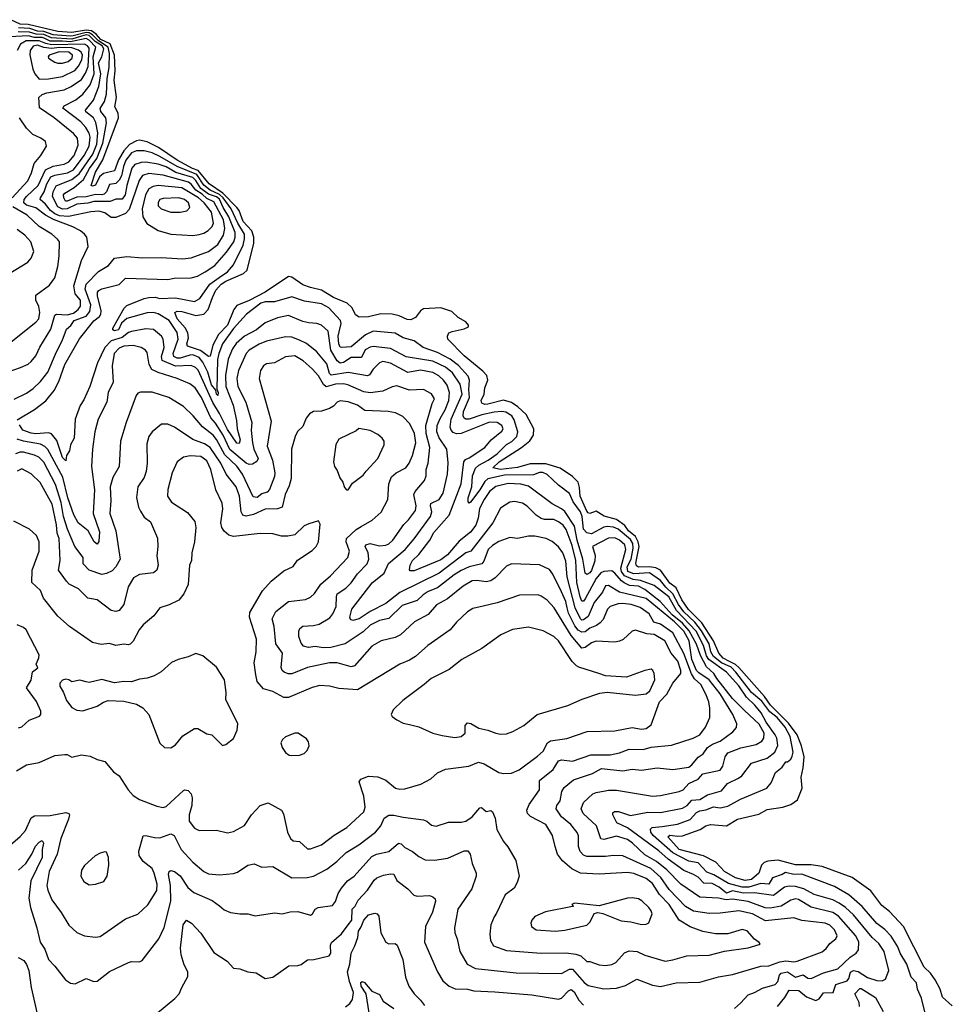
# Model space of a CAD drawing. Extents: x 1246230 to 1426786, y 660032 to 763141.
# Tile 565 of 566: x 1368742 to 1374685, y 742259 to 748531. Entities that reach past the tile are written whole.
import ezdxf

# ---------------------------------------------------------------- set-up
doc = ezdxf.new("R2010")
doc.units = 0

msp = doc.modelspace()

# ---------------------------------------------------------------- linework, layer by layer
at = {"layer": '0CON10XD'}
for points in [[(1374685, 742248.5), (1374622.7, 742305), (1374606.7, 742355), (1374576.7, 742415), (1374545, 742458.2), (1374505, 742495.6), (1374373.4, 742753.4), (1374285, 742850.5), (1374235, 742889.1), (1374165, 742980.7), (1374047.1, 743067.1), (1373855, 743136.4), (1373785, 743147.7), (1373685, 743146.7), (1373575, 743176.3), (1373509.8, 743170.2), (1373485, 743162.1), (1373468.9, 743145), (1373451.7, 743095), (1373405, 743054.2), (1373365, 743047.6), (1373302.7, 743065), (1373232.9, 743105), (1373177.5, 743165), (1373098.5, 743205), (1372943.9, 743245), (1372872, 743325), (1372885, 743335.5), (1372935, 743329.4), (1372965, 743332.2), (1373077.1, 743372.9), (1373115, 743395.8), (1373145, 743404.7), (1373245, 743396.7), (1373315, 743438.6), (1373451, 743469), (1373505, 743498.8), (1373604.7, 743515.2), (1373655, 743531.8), (1373699.1, 743560.9), (1373728.8, 743635), (1373721.5, 743705), (1373734.8, 743765), (1373740.7, 743835), (1373723.8, 743905), (1373696.5, 743975), (1373640.7, 744050.6), (1373527.2, 744165), (1373488.8, 744218.8), (1373324.3, 744405), (1373303.8, 744423.8), (1373265, 744442.4), (1373225, 744463.6), (1373196.4, 744495), (1373163.5, 744575), (1373089.7, 744689.7), (1373003.3, 744773.3), (1372960.5, 744835), (1372925, 744911.9), (1372885, 744941.4), (1372825, 745024.3), (1372795, 745040), (1372755, 745045.3), (1372685, 745043.4), (1372671.5, 745051.5), (1372668.8, 745068.8), (1372690.1, 745175), (1372683.1, 745205), (1372665, 745238.2), (1372622, 745275), (1372598.8, 745308.8), (1372545, 745347.3), (1372467.4, 745367.4), (1372415, 745400.3), (1372375, 745386.1), (1372365, 745388.9), (1372355, 745400), (1372314.3, 745495), (1372309.7, 745549.7), (1372300.5, 745585), (1372265, 745621.2), (1372185, 745673.5), (1372095, 745701.1), (1371995, 745701.1), (1371915, 745677.4), (1371805.5, 745665.5), (1371756, 745675), (1371797.1, 745715), (1371938.7, 745805), (1371992.9, 745847.1), (1372015.2, 745884.8), (1372017.9, 745925), (1371968.8, 746015), (1371915.9, 746065), (1371875, 746091.4), (1371825, 746107.3), (1371725, 746081.3), (1371705, 746079.6), (1371686.9, 746086.9), (1371682.5, 746105), (1371700.6, 746145), (1371706.1, 746185), (1371725.8, 746235), (1371719.2, 746265), (1371692.6, 746292.6), (1371575, 746388.8), (1371470, 746495), (1371468, 746515), (1371476, 746535), (1371496.7, 746545), (1371575, 746560.4), (1371601.1, 746575), (1371601.1, 746585), (1371585, 746606.4), (1371535, 746633.9), (1371495, 746672), (1371425, 746694.8), (1371315, 746688.1), (1371295, 746676.6), (1371265, 746632.9), (1371235, 746619.4), (1371211.7, 746621.7), (1371160, 746645), (1371114.3, 746655.7), (1371043.5, 746656.5), (1370965, 746637.8), (1370905, 746635.2), (1370880.8, 746650.8), (1370861.1, 746695), (1370828.1, 746725), (1370741.6, 746761.6), (1370665, 746807.8), (1370594.8, 746825.2), (1370545, 746841.1), (1370475, 746890.8), (1370455, 746895.3), (1370305.1, 746794.9), (1370205, 746742.6), (1370125, 746709.6), (1370105.6, 746685), (1370066.9, 746585), (1370007.7, 746525), (1369972.6, 746457.4), (1369955, 746387.3), (1369945.3, 746384.7), (1369893.8, 746423.8), (1369810.1, 746450.1), (1369807.8, 746465), (1369818.4, 746505), (1369813.9, 746535), (1369796.8, 746566.8), (1369745.1, 746625), (1369730.6, 746665), (1369745, 746673.8), (1369775, 746672.1), (1369865, 746646.6), (1369914.9, 746655.1), (1369943.3, 746685), (1369970.7, 746760.7), (1369991.4, 746808.6), (1370024.8, 746845), (1370055, 746865.9), (1370167.1, 746912.9), (1370192, 746935), (1370233.9, 747106.1), (1370233.9, 747145), (1370220.5, 747185), (1370166.5, 747245), (1370139.4, 747315), (1370125.1, 747335), (1370036.3, 747426.3), (1369949.1, 747485), (1369878.8, 747568.9), (1369842, 747582), (1369744.8, 747635), (1369626.4, 747716.4), (1369555, 747751.9), (1369505, 747762.4), (1369485, 747758.9), (1369441.9, 747735), (1369405.6, 747694.4), (1369371.3, 747638.7), (1369345, 747568.6), (1369275, 747551), (1369251, 747529), (1369225, 747476.2), (1369205, 747470.9), (1369197.8, 747475), (1369225, 747559.4), (1369271.4, 747638.6), (1369370.5, 747905), (1369368.5, 747935), (1369348.1, 747975), (1369358.3, 748035), (1369344, 748145), (1369349.7, 748205), (1369346.5, 748305), (1369317.2, 748377.2), (1369258.1, 748405), (1369229.1, 748439.1), (1369198.8, 748458.8), (1369165, 748463.1), (1369075, 748448.8), (1368984.7, 748455.3), (1368795, 748499.2), (1368745, 748502.3), (1368685, 748530.5)], [(1374515.8, 742185), (1374487.8, 742297.8), (1374462.7, 742355), (1374456.9, 742395), (1374422.3, 742432.3), (1374394.8, 742515), (1374353.5, 742585), (1374338.5, 742625), (1374295, 742693.4), (1374255, 742734.5), (1374205, 742772.7), (1374110.8, 742880.8), (1374025.4, 742955.4), (1373935, 743010), (1373725, 743088.8), (1373675, 743085.6), (1373621.5, 743098.5), (1373601.2, 743085), (1373538.4, 743065), (1373515, 743023.2), (1373465, 743027.6), (1373388.6, 743005), (1373345, 743005.1), (1373258.5, 743028.5), (1373165, 743082.7), (1373121.1, 743101.1), (1373065, 743159.5), (1373005, 743170), (1372903.1, 743223.1), (1372777.6, 743335), (1372763.5, 743355), (1372761.6, 743375), (1372772.2, 743385), (1372835, 743391.7), (1372934, 743406), (1373014.2, 743435.8), (1373055, 743481.3), (1373075, 743491.6), (1373115, 743497.1), (1373162.8, 743517.2), (1373205, 743510), (1373255, 743521.2), (1373335, 743565.7), (1373503.3, 743635), (1373530.5, 743669.5), (1373559.2, 743735), (1373599.7, 743770.3), (1373625, 743804), (1373635.7, 743804.3), (1373655, 743820.8), (1373665, 743838.6), (1373670.2, 743865), (1373651, 743965), (1373619, 744025), (1373568.6, 744085), (1373522, 744122), (1373470.2, 744190.2), (1373406, 744246), (1373305.3, 744375), (1373275.3, 744405.3), (1373215, 744434.1), (1373163.3, 744473.4), (1373146.6, 744505), (1373135.1, 744555.1), (1373086.8, 744636.8), (1373043.8, 744693.8), (1372975, 744758.4), (1372939.4, 744805), (1372905, 744873.5), (1372859.7, 744915), (1372825, 744959.3), (1372755, 745007.2), (1372655, 745000.4), (1372616.7, 745016.7), (1372613.9, 745045), (1372638.6, 745095), (1372651.2, 745165), (1372648.3, 745195), (1372635, 745218.7), (1372556.2, 745286.1), (1372525, 745298.2), (1372485, 745302.8), (1372465, 745298.9), (1372385, 745255.2), (1372355, 745262.7), (1372334.7, 745285), (1372325.5, 745365), (1372315, 745396.3), (1372269.6, 745459.6), (1372245, 745511.8), (1372174.6, 745565), (1372103.2, 745633.2), (1372075, 745645.7), (1372055, 745645.3), (1372015, 745631.9), (1371831.3, 745628.7), (1371725, 745605.5), (1371705, 745587.9), (1371675, 745536.9), (1371615, 745458.2), (1371605, 745451.4), (1371598.6, 745458.6), (1371598.8, 745485), (1371624, 745555), (1371628.1, 745625), (1371647.1, 745672.9), (1371668, 745692), (1371727.9, 745725), (1371785, 745766), (1371844.3, 745825), (1371877.1, 745843), (1371909.6, 745875), (1371915.4, 745905.4), (1371892.8, 745982.8), (1371877.9, 746007.9), (1371840.1, 746030.1), (1371814.2, 746034.2), (1371765, 746030.5), (1371686, 746014), (1371605, 745987), (1371585, 745985.9), (1371575, 745991.5), (1371567.2, 746007.2), (1371569.8, 746035), (1371608.7, 746125), (1371604.9, 746175.1), (1371609.1, 746235), (1371600.1, 746260.1), (1371537.9, 746327.9), (1371485, 746368.5), (1371405, 746410.2), (1371313, 746443), (1371255, 746485.4), (1371185, 746503.1), (1371134.1, 746534.1), (1370995, 746545.6), (1370945, 746523.4), (1370855, 746447), (1370795, 746442.8), (1370784.8, 746445), (1370774.6, 746465), (1370771.1, 746515), (1370776.8, 746543.2), (1370791, 746595), (1370786.8, 746615), (1370711.4, 746695), (1370665, 746720), (1370557.7, 746737.7), (1370475, 746764.5), (1370365, 746732.9), (1370305, 746733.2), (1370277.8, 746725), (1370187.8, 746655), (1370105, 746563.8), (1370034.5, 746465), (1370011.2, 746405), (1370002.7, 746365), (1369997.6, 746177.6), (1370006.6, 746155), (1370005, 746136), (1369995, 746146), (1369990.9, 746170.9), (1369965, 746205.7), (1369940.8, 746285), (1369909.7, 746349.7), (1369885, 746378.6), (1369844.6, 746395.4), (1369825, 746394.6), (1369765, 746374.1), (1369744.4, 746374.4), (1369724.4, 746385), (1369719.7, 746405), (1369750.6, 746495), (1369745, 746537.8), (1369694.6, 746614.6), (1369625, 746657.7), (1369595, 746664.8), (1369555, 746663.4), (1369425, 746626.9), (1369391.5, 746598.5), (1369371.4, 746555), (1369345, 746549.5), (1369335.8, 746555), (1369334.2, 746565), (1369407.1, 746692.9), (1369425, 746709.1), (1369534.7, 746755.3), (1369565, 746760.8), (1369605, 746762.3), (1369635.4, 746755.4), (1369735, 746758.9), (1369855, 746735.4), (1369890, 746755), (1369953, 746845), (1370012, 746888), (1370066.4, 746925), (1370105, 746970), (1370165.2, 747095), (1370174.9, 747135), (1370173.4, 747165), (1370131.2, 747235), (1370089.2, 747325), (1370038.9, 747395), (1370015, 747418.1), (1369955, 747445.7), (1369915.8, 747475.8), (1369871.6, 747545), (1369745, 747595.8), (1369635, 747660.1), (1369585, 747682.5), (1369535, 747695.8), (1369485, 747695.2), (1369455, 747681.5), (1369419.1, 747635), (1369402.5, 747595), (1369391, 747535), (1369375, 747508.4), (1369355, 747487.8), (1369315, 747480.8), (1369295.2, 747435), (1369280.3, 747419.7), (1369265, 747414.6), (1369225, 747416.8), (1369165, 747402), (1369105, 747399.5), (1369045, 747373.8), (1369033.4, 747375), (1369022.2, 747395), (1369021.3, 747415), (1369028.6, 747425), (1369089.1, 747460.9), (1369148.1, 747511.9), (1369187.5, 747582.5), (1369233, 747647), (1369271.5, 747745), (1369294.5, 747874.5), (1369290.7, 747905), (1369259.8, 747945), (1369254.4, 747965), (1369281.6, 748008.4), (1369294.3, 748055.7), (1369300, 748155), (1369312.3, 748225), (1369314, 748316), (1369305.8, 748355), (1369243.5, 748395), (1369205, 748435), (1369185, 748447.5), (1369165, 748449), (1369082.3, 748427.7), (1369065, 748424.7), (1368955, 748435), (1368895, 748455), (1368855, 748457.3), (1368805.5, 748474.5), (1368735, 748478)], [(1368707.2, 746112.8), (1368785, 746151.3), (1368828.1, 746181.9), (1368874, 746226), (1368920, 746285), (1368975.2, 746415), (1369012.5, 746485), (1369040.4, 746559.6), (1369067.4, 746582.6), (1369089.7, 746615), (1369165, 746642.3), (1369188.3, 746671.7), (1369195.7, 746715), (1369159.7, 746815), (1369165.6, 746845), (1369243.2, 746926.8), (1369307.8, 746965), (1369345, 747011.2), (1369425, 747023.1), (1369525, 747012.7), (1369643.3, 747016.7), (1369778.2, 747008.2), (1369835, 747013.3), (1369945, 747053.2), (1370005, 747098), (1370041.3, 747158.7), (1370049.2, 747200.8), (1370040, 747255), (1369979.8, 747369.8), (1369935, 747391.4), (1369905, 747420.1), (1369864.4, 747444.4), (1369835, 747483.5), (1369816.5, 747496.5), (1369655, 747540.3), (1369565, 747550.2), (1369525, 747537.2), (1369502.9, 747507.1), (1369439.1, 747320.9), (1369415, 747296.3), (1369355, 747270.3), (1369325, 747269.6), (1369285, 747300.9), (1369245, 747311.2), (1369195, 747307.4), (1369052.6, 747277.4), (1368995, 747280.4), (1368965, 747293), (1368937.2, 747315), (1368906, 747356), (1368873.1, 747385), (1368873.6, 747396.4), (1368898.5, 747435), (1368915, 747484.1), (1368940.6, 747529.4), (1368965, 747541.1), (1369045.5, 747555), (1369085, 747574.5), (1369153, 747665), (1369185.1, 747725), (1369191.8, 747781.8), (1369185, 747807.7), (1369163.8, 747843.8), (1369130.7, 747880.7), (1369016.6, 747966.6), (1369025, 747982.1), (1369099.1, 748020.9), (1369145, 748055.8), (1369190.6, 748115), (1369216, 748185), (1369210.1, 748295), (1369227.6, 748355), (1369185, 748400.5), (1369165, 748410.5), (1369065, 748388.6), (1369015, 748394.6), (1368935, 748393.8), (1368901, 748411), (1368885, 748417.5), (1368835, 748418), (1368795, 748427.5), (1368679.7, 748420.3)], [(1368725, 745982.4), (1368835, 746047.3), (1368907.3, 746102.7), (1368960.7, 746169.3), (1368992.1, 746225), (1369028.6, 746335), (1369123.2, 746496.8), (1369215, 746612.2), (1369249.5, 746640.5), (1369258.3, 746655), (1369260.8, 746675), (1369237.7, 746772.3), (1369238.4, 746795), (1369245, 746805.9), (1369265, 746816.8), (1369375, 746843.3), (1369415, 746883.1), (1369685, 746875.4), (1369726, 746884), (1369835, 746887.3), (1369875, 746896.1), (1369924.2, 746924.2), (1369986, 746965), (1370060.3, 747049.7), (1370106.6, 747115), (1370115.2, 747145), (1370115.5, 747174.5), (1370075.2, 747275.2), (1370038.2, 747335), (1370015, 747386.9), (1369995, 747402.2), (1369945, 747418.3), (1369895, 747455.3), (1369865, 747505.8), (1369846.1, 747525), (1369737.7, 747557.7), (1369675, 747592.3), (1369625, 747611), (1369545, 747623.3), (1369515, 747621.3), (1369475, 747607.4), (1369456.5, 747585), (1369424.5, 747475), (1369413.5, 747415), (1369395, 747387), (1369355, 747387.1), (1369318.3, 747371.7), (1369215, 747371.5), (1369175, 747361.1), (1369105, 747354.6), (1369045, 747325.9), (1369015, 747322.9), (1368985, 747338.8), (1368951.5, 747405), (1368955.9, 747435), (1368975, 747472.2), (1369075, 747511.8), (1369120.7, 747549.3), (1369207.5, 747675), (1369233.4, 747736.6), (1369239.7, 747809.7), (1369226.3, 747875), (1369211.7, 747905), (1369164.2, 747944.1), (1369161.1, 747955), (1369212.9, 748017.1), (1369245.7, 748105), (1369258, 748185), (1369243.1, 748255), (1369265.4, 748294.6), (1369278.9, 748345), (1369268.2, 748365), (1369222.1, 748392.1), (1369185, 748428.8), (1369165, 748434.4), (1369136.2, 748426.2), (1369075, 748406.9), (1368945, 748415.5), (1368895, 748436.4), (1368847.4, 748437.4), (1368805, 748452), (1368732.6, 748452.6)], [(1368545, 746245.9), (1368745.8, 746315), (1368795, 746337.3), (1368815.7, 746354.3), (1368845, 746390), (1368870.4, 746445), (1368939.9, 746560.1), (1368965, 746647.5), (1368975.9, 746654.1), (1369045, 746651.3), (1369085, 746662), (1369115, 746684.2), (1369128.9, 746705), (1369129.2, 746745), (1369095.2, 746785), (1369086.4, 746835), (1369136.2, 746996.2), (1369178, 747085), (1369168.9, 747145), (1369154.7, 747164.7), (1369130, 747185), (1369081, 747211), (1368957.2, 747257.2), (1368905.9, 747285.9), (1368845, 747332), (1368785, 747349.8), (1368768.9, 747365), (1368771.1, 747385), (1368785.2, 747405), (1368858.6, 747475), (1368905.4, 747574.6), (1368955, 747596.9), (1369025, 747610.3), (1369055, 747624.8), (1369089.8, 747665), (1369115, 747731.2), (1369110.6, 747775), (1369085, 747806), (1368962.3, 747905), (1368868.7, 747968.7), (1368864.7, 748035.3), (1368885, 748054.6), (1368914, 748064), (1369025, 748083.4), (1369070.4, 748105), (1369135, 748150), (1369161, 748189), (1369177.8, 748232.2), (1369185, 748348.6), (1369173.7, 748365), (1369154.3, 748374.3), (1368945, 748370.2), (1368907.9, 748377.9), (1368865.7, 748395.7), (1368783.8, 748395), (1368745.9, 748374.1), (1368724.8, 748335.2)], [(1368865, 748151.3), (1368925, 748154.3), (1369015, 748169), (1369092.5, 748207.5), (1369116.2, 748233.8), (1369138.2, 748275), (1369142.2, 748305), (1369134.2, 748324.2), (1369117.2, 748337.2), (1369075, 748350.7), (1368995, 748352.6), (1368945, 748346.5), (1368895, 748353.3), (1368855, 748368.3), (1368827.9, 748362.1), (1368809.4, 748335), (1368806.1, 748306.1), (1368825.2, 748215.2), (1368837.5, 748185), (1368865, 748151.3)], [(1368985, 748253.8), (1369015, 748254), (1369050, 748265), (1369076.1, 748285), (1369077.8, 748305), (1369055, 748323.2), (1368992.9, 748325), (1368930, 748305), (1368922.1, 748295), (1368925, 748284.5), (1368965, 748260.9), (1368985, 748253.8)], [(1368692.8, 747395), (1368793.6, 747505), (1368816.6, 747555), (1368833.2, 747615), (1368875.5, 747665), (1368912.9, 747725), (1368905.4, 747755.4), (1368876.1, 747776.1), (1368825, 747799.4), (1368785, 747839.4), (1368740, 747905)], [(1369845, 747155.3), (1369885, 747162.9), (1369915, 747171.2), (1369941.9, 747188.1), (1369967.2, 747212.8), (1369977, 747235), (1369963.3, 747305), (1369917.8, 747365), (1369882.2, 747395), (1369775, 747460.1), (1369625, 747474.1), (1369591.4, 747468.6), (1369565, 747452.5), (1369544.1, 747415), (1369522.1, 747325), (1369525.8, 747275.8), (1369552.6, 747232.6), (1369625, 747187.3), (1369705, 747163.9), (1369845, 747155.3)], [(1368845, 746603.9), (1368862.7, 746625), (1368869.3, 746665), (1368862.8, 746702.8), (1368844.3, 746745), (1368843.8, 746775), (1368930.9, 746839.1), (1368965, 746886.2), (1368985, 746957.5), (1368993.2, 747025), (1368994.6, 747114.6), (1368982.9, 747132.9), (1368945.6, 747165), (1368865, 747212.9), (1368789.3, 747285), (1368698, 747338)], [(1369765, 747304), (1369806, 747314), (1369826, 747334), (1369817.6, 747365), (1369791.1, 747385), (1369755, 747395.2), (1369655, 747392.4), (1369635.6, 747385), (1369625, 747367.1), (1369623.1, 747345), (1369644.2, 747325), (1369705, 747304.1), (1369765, 747304)], [(1368679.4, 746915), (1368793.4, 746986.6), (1368815, 747011.4), (1368831.2, 747055), (1368813.1, 747115), (1368775, 747158.9), (1368726.4, 747195)], [(1370975, 746444.2), (1370943, 746427), (1370920.6, 746379.4), (1370855, 746378.9), (1370805, 746346.6), (1370785, 746342.2), (1370765, 746358), (1370724.2, 746425), (1370706.5, 746546.5), (1370665, 746583.8), (1370635, 746595.3), (1370585, 746598.7), (1370545, 746608.9), (1370455, 746646.6), (1370385, 746631.9), (1370305, 746599.6), (1370251.8, 746555), (1370175, 746514.7), (1370121.6, 746468.4), (1370097.8, 746435), (1370071, 746369), (1370052.3, 746265), (1370054.9, 746195), (1370103, 746075), (1370122.5, 745977.5), (1370127.6, 745925), (1370145.8, 745854.2), (1370139.7, 745830.3), (1370125, 745833.3), (1370065, 745919.4), (1370015, 746023.1), (1369972.5, 746092.5), (1369878.5, 746298.5), (1369861.8, 746315), (1369835, 746326.8), (1369735, 746323), (1369650.2, 746360.2), (1369644.8, 746384.8), (1369662.6, 746442.6), (1369655.9, 746495), (1369645, 746515.6), (1369595, 746556.2), (1369545, 746561.3), (1369455, 746544.8), (1369435, 746537.2), (1369395, 746507.1), (1369324.1, 746485.9), (1369285, 746442.1), (1369237, 746345), (1369188.7, 746195), (1369150.9, 746109.1), (1369128, 746072), (1369095.9, 745985), (1369089.1, 745865), (1369066.5, 745823.5), (1369058.8, 745785), (1369040, 745755), (1369035, 745720), (1369015, 745740.8), (1368979.2, 745849.2), (1368945, 745893.3), (1368925, 745899.6), (1368845, 745892.8), (1368815, 745896.1), (1368762.7, 745915), (1368739.9, 745949.9)], [(1368644.6, 746445.4), (1368845, 746603.9)], [(1373297.7, 742232.3), (1373335, 742267.1), (1373385, 742318.5), (1373425, 742333.6), (1373475, 742362.7), (1373556.5, 742385), (1373574.1, 742405), (1373583.8, 742445), (1373595, 742457.1), (1373635, 742465.5), (1373685, 742432.2), (1373735, 742446), (1373765, 742425.3), (1373786.2, 742423.8), (1373865, 742460), (1373955, 742485.5), (1374035, 742559.6), (1374073.3, 742585), (1374087.3, 742605), (1374088.7, 742655), (1374071.2, 742695), (1373959.9, 742819.9), (1373923.8, 742843.8), (1373785, 742876.6), (1373705.5, 742925.5), (1373685, 742930), (1373655, 742921.6), (1373595, 742884.8), (1373525, 742871.5), (1373493.3, 742873.3), (1373385, 742914.2), (1373285, 742928.4), (1373244.6, 742924.6), (1373195, 742934), (1373075, 742941.4), (1372955, 743023.2), (1372866.2, 743115), (1372799, 743169), (1372725, 743211), (1372647.6, 743285), (1372615, 743308.1), (1372545, 743328.9), (1372465, 743308.2), (1372445, 743312.7), (1372417.7, 743395), (1372333.5, 743475), (1372320, 743505), (1372335.3, 743544.7), (1372395, 743600), (1372415, 743608.9), (1372472.3, 743617.7), (1372495, 743623.6), (1372545, 743623.4), (1372775, 743584.6), (1372825, 743589.2), (1372944, 743615), (1372970, 743625), (1373005.8, 743665), (1373065, 743693.4), (1373095, 743726.7), (1373205, 743750.4), (1373223.4, 743776.6), (1373236.4, 743835), (1373255, 743860.6), (1373337.7, 743892.3), (1373435, 743913.1), (1373472.1, 743935), (1373483.4, 743955), (1373485.3, 743985), (1373455, 744044.3), (1373359.7, 744129.7), (1373285, 744207.6), (1373184.5, 744334.5), (1373164.7, 744365), (1373118.2, 744408.2), (1373079.7, 744479.7), (1373055, 744552.9), (1373008.8, 744638.8), (1372965, 744686), (1372900.7, 744740.7), (1372823, 744825), (1372725, 744901.2), (1372685, 744922.2), (1372627.3, 744927.3), (1372593.5, 744943.5), (1372576.1, 744956.1), (1372535, 745005.9), (1372515, 745018.9), (1372465, 745015.4), (1372445, 745006.7), (1372415, 744970.3), (1372345, 744841.3), (1372335, 744827.3), (1372325, 744827.7), (1372312.8, 744855), (1372291.5, 744945), (1372285.6, 745085), (1372261.9, 745181.9), (1372225, 745283.8), (1372205, 745310.4), (1372175, 745332.5), (1372145, 745346.4), (1372086.6, 745346.6), (1372065, 745354), (1372033.3, 745375), (1371975, 745432.2), (1371945, 745450), (1371895, 745461.5), (1371865, 745457.5), (1371805, 745420), (1371757.7, 745325), (1371617.7, 745145), (1371585, 745135.3), (1371415, 745005.5), (1371165, 744882.4), (1371075, 744812.4), (1370975, 744760.2), (1370905, 744715.2), (1370865, 744703.1), (1370850.8, 744710.8), (1370845.8, 744725), (1370859.2, 744775), (1370987.2, 744942.8), (1371065, 745005.6), (1371092.9, 745067.1), (1371197.2, 745155), (1371255, 745223.1), (1371360.2, 745365), (1371367.5, 745395), (1371359.2, 745435), (1371362, 745448), (1371415.7, 745474.3), (1371439.3, 745515), (1371467.3, 745635), (1371473.1, 745706.9), (1371464.6, 745795), (1371415, 745867.3), (1371399.6, 745905), (1371403, 745945), (1371420.4, 745989.6), (1371452.8, 746045), (1371476.1, 746105), (1371481.1, 746155), (1371465, 746202.5), (1371442.6, 746235), (1371412.1, 746262.1), (1371375, 746282.2), (1371295, 746298.4), (1371215, 746283), (1371105, 746341.9), (1371055, 746353.3), (1371034.3, 746345.7), (1370993.5, 746305), (1370971, 746269), (1370957.8, 746262.2), (1370835, 746283.3), (1370726.3, 746266.3), (1370716.7, 746276.7), (1370698.2, 746338.2), (1370635, 746415.4), (1370568.5, 746468.5), (1370525, 746488.4), (1370475, 746508.8), (1370435, 746509.4), (1370315, 746482.8), (1370266.9, 746463.1), (1370203.6, 746425), (1370184, 746405), (1370136.4, 746295), (1370126.3, 746245), (1370131.9, 746195), (1370183.1, 746095), (1370221.9, 745965), (1370217.6, 745915), (1370224.5, 745834.5), (1370234.5, 745795), (1370261.1, 745735), (1370252.7, 745717.3), (1370225, 745698.7), (1370205, 745696.7), (1370185, 745706.5), (1370081.8, 745791.8), (1370037.4, 745885), (1369990.2, 745960.2), (1369958.7, 745995), (1369900.5, 746125), (1369858.9, 746185), (1369825, 746212.1), (1369744.3, 746244.3), (1369625, 746282.9), (1369583, 746303), (1369566.6, 746335), (1369555, 746410.8), (1369544.4, 746425), (1369515, 746441.6), (1369465, 746455.8), (1369405, 746451.8), (1369375, 746438.6), (1369343.8, 746405), (1369331.8, 746325), (1369337.6, 746222.4), (1369306.2, 746155), (1369297.9, 746095), (1369240.9, 745985), (1369221.5, 745905), (1369205.9, 745795), (1369200, 745685), (1369218.4, 745535), (1369209.7, 745385), (1369250.8, 745269.2), (1369245, 745206.2), (1369235, 745189.1), (1369215.9, 745205), (1369177.1, 745275), (1369115, 745325.7), (1369086, 745376), (1369048.8, 745485), (1369017, 745617), (1368921.8, 745791.8), (1368902.3, 745812.3), (1368875, 745827.8), (1368765.4, 745845.4), (1368725, 745858.6)], [(1373570, 742245), (1373618.5, 742301.5), (1373645, 742349.2), (1373705.9, 742345.9), (1373756, 742306), (1373815, 742282.3), (1373835.7, 742294.3), (1373865, 742332.2), (1373925.3, 742334.7), (1373942.3, 742385), (1374015, 742408.8), (1374025.9, 742424.1), (1374037.2, 742462.8), (1374055, 742474.3), (1374085, 742467.7), (1374145, 742430.2), (1374205, 742410.3), (1374238.8, 742408.8), (1374260.2, 742419.8), (1374280.4, 742475), (1374251.4, 742595), (1374216.7, 742646.7), (1374175, 742685.3), (1374055, 742829.1), (1374005, 742876.4), (1373964, 742904), (1373924.5, 742924.5), (1373805, 742958.4), (1373738.2, 742995), (1373685, 743009.7), (1373645, 743011.3), (1373615.2, 743004.8), (1373545, 742951.7), (1373425, 742969.7), (1373355, 742966.8), (1373285, 742980.9), (1373245, 742967.7), (1373200, 743005), (1373155, 743027.8), (1373101.4, 743031.4), (1373065, 743069.2), (1373035, 743086.1), (1372975, 743110.7), (1372873.4, 743183.4), (1372815, 743237), (1372615, 743382.1), (1372547.5, 743415), (1372520.6, 743465), (1372521.7, 743478.3), (1372532.8, 743487.2), (1372557.7, 743487.7), (1372635, 743460.7), (1372745, 743482), (1372825, 743480.9), (1372965, 743508.9), (1372994.5, 743525.5), (1373025, 743559.4), (1373075.9, 743564.1), (1373125, 743592.1), (1373215, 743619.5), (1373251.9, 743665), (1373321.7, 743698.3), (1373343.8, 743715), (1373405.3, 743794.7), (1373504.3, 743825.7), (1373554.4, 743865.6), (1373573.3, 743906.7), (1373566.9, 743955), (1373557, 743975), (1373498.6, 744055), (1373466.1, 744115), (1373427.2, 744165), (1373374.3, 744214.3), (1373325, 744287.8), (1373245.2, 744375), (1373133.4, 744455), (1373118.7, 744478.7), (1373099.5, 744545), (1373051.6, 744635), (1372927.9, 744767.9), (1372877.8, 744855), (1372785, 744925.6), (1372697.6, 744957.6), (1372651.2, 744965), (1372595, 744988.1), (1372575.9, 745015), (1372573.1, 745036.9), (1372605.4, 745155), (1372597.1, 745185), (1372565, 745215.2), (1372535, 745229.8), (1372495, 745227), (1372392, 745175), (1372408.3, 745118.3), (1372406.3, 745083.7), (1372385, 745022.6), (1372375, 745007.6), (1372355, 744996), (1372345, 745005.7), (1372329.8, 745095), (1372294.3, 745215.7), (1372277.6, 745305), (1372215, 745397.7), (1372195, 745414.5), (1372135, 745445.9), (1371985, 745559.7), (1371935, 745573), (1371855, 745577.2), (1371776.1, 745556.1), (1371735, 745526.2), (1371701.6, 745475), (1371672.5, 745417.5), (1371663.8, 745355), (1371648.6, 745311.4), (1371615, 745267.2), (1371541.7, 745208.3), (1371467.3, 745122.7), (1371425, 745090.5), (1371255, 745020.7), (1371230, 745020), (1371225.7, 745025.7), (1371230.6, 745055), (1371245.8, 745085), (1371286.1, 745125), (1371355, 745214.5), (1371381.2, 745265), (1371479.6, 745375), (1371554.8, 745575), (1371572.6, 745715), (1371581.9, 745728.1), (1371605, 745739.1), (1371706.4, 745805), (1371745.3, 745855), (1371815, 745910.4), (1371823.2, 745925), (1371815, 745946.5), (1371785, 745964.2), (1371735, 745966.1), (1371555, 745894.4), (1371525, 745893.5), (1371505, 745900.3), (1371490.5, 745915), (1371484.3, 745935), (1371490.8, 745985), (1371561.5, 746145), (1371549.6, 746209.6), (1371500.1, 746280.1), (1371455, 746317.2), (1371375, 746354.8), (1371205, 746383.2), (1371105, 746436.9), (1370995, 746449.3), (1370975, 746444.2)], [(1370967.5, 745095), (1370961.9, 745135), (1370943.8, 745175), (1370946.9, 745185), (1370975, 745193.3), (1371035, 745178.2), (1371075, 745183.5), (1371095, 745192.7), (1371120, 745215), (1371188.8, 745315), (1371220.4, 745345), (1371263.8, 745405), (1371267.4, 745435), (1371253, 745507), (1371261.6, 745525), (1371321.2, 745595), (1371331.5, 745625), (1371331.8, 745665), (1371345.3, 745705.3), (1371356.1, 745805), (1371332.2, 745895), (1371330.5, 745945), (1371369.3, 746085), (1371384.4, 746115), (1371365, 746147.5), (1371314.5, 746174.5), (1371225, 746170), (1371145, 746198.5), (1371115, 746192.2), (1371056.7, 746163.3), (1370975.8, 746154.2), (1370935, 746160), (1370832.5, 746205), (1370805, 746211.6), (1370755, 746209.8), (1370695, 746192.1), (1370676.9, 746206.9), (1370645, 746261.8), (1370605.8, 746305.8), (1370547.3, 746357.3), (1370495, 746388.9), (1370436.4, 746383.6), (1370365, 746345.4), (1370315, 746338.1), (1370295, 746325.7), (1370277.3, 746295), (1370268.8, 746245), (1370343.3, 745973.3), (1370319.2, 745815), (1370352.8, 745725), (1370368.1, 745645), (1370365, 745620.6), (1370343.7, 745565), (1370333, 745537), (1370319.2, 745520.8), (1370285, 745509.5), (1370255, 745486.1), (1370230.4, 745490.4), (1370160.9, 745635), (1370125.7, 745685.7), (1370049.5, 745759.5), (1369996.2, 745856.2), (1369975, 745883.2), (1369906.3, 745936.3), (1369847.2, 746007.2), (1369785, 746066.4), (1369692.5, 746125), (1369585, 746158.7), (1369512.1, 746157.9), (1369495, 746150.8), (1369483.9, 746136.1), (1369419.5, 745965), (1369384.6, 745845), (1369376, 745685), (1369335.9, 745614.1), (1369318.9, 745555), (1369321.8, 745465), (1369315.5, 745385), (1369355.4, 745275), (1369381.6, 745095), (1369354.5, 745045), (1369330.8, 745019.2), (1369295, 745001.9), (1369265, 744996.7), (1369185, 745024.5), (1369147.1, 745065), (1369146.9, 745105), (1369092.2, 745175), (1369046.1, 745285), (1369020.9, 745365), (1369005.9, 745455), (1368969.4, 745569.4), (1368895, 745711.2), (1368863.2, 745743.2), (1368835, 745756.8), (1368765, 745775.6), (1368745, 745776), (1368715, 745766.2)], [(1368636.7, 743235), (1368745, 743328.1), (1368779.4, 743365), (1368815, 743447.5), (1368835, 743458.5), (1368935, 743461.5), (1369035, 743480), (1369055.8, 743475), (1369059.4, 743465), (1369052.5, 743437.5), (1369004.2, 743315.8), (1368980.8, 743215), (1368930.3, 743105), (1368914.6, 743015), (1368920, 742985), (1368945.5, 742925), (1369005, 742844.2), (1369055, 742762), (1369105, 742715.8), (1369155, 742694.3), (1369225, 742687.1), (1369255, 742691.4), (1369415.9, 742804.1), (1369495, 742833.8), (1369557.8, 742892.2), (1369615, 742983.8), (1369618.1, 743025), (1369598.9, 743095), (1369585, 743123.3), (1369528.3, 743168.3), (1369503.6, 743206.4), (1369501.6, 743235), (1369527.8, 743332.2), (1369545, 743334.5), (1369601.2, 743321.2), (1369635, 743320), (1369705.4, 743345.4), (1369725.6, 743335), (1369770.4, 743245), (1369844.5, 743165), (1369915, 743105.6), (1369945, 743090.9), (1370015, 743084.6), (1370105, 743091.5), (1370129.2, 743100.8), (1370195, 743144.4), (1370235, 743152.9), (1370285, 743132), (1370355, 743137.1), (1370475, 743065.5), (1370574.4, 743065.6), (1370615, 743074.4), (1370699.9, 743120.1), (1370761.8, 743168.2), (1370821.5, 743225), (1370902.2, 743275), (1371009.5, 743355), (1371043.8, 743395), (1371065.3, 743444.7), (1371095, 743464.4), (1371125.5, 743464.5), (1371185, 743450), (1371315, 743433.3), (1371335.4, 743425.4), (1371365, 743400.8), (1371395, 743392.5), (1371475, 743420), (1371555, 743418.5), (1371585, 743424.5), (1371625, 743453.6), (1371675, 743510.8), (1371685, 743512.5), (1371715, 743488), (1371745, 743493.8), (1371755, 743483.8), (1371770.8, 743445), (1371782.4, 743372.4), (1371824.2, 743295), (1371851.9, 743261.9), (1371904.2, 743175), (1371924.2, 743075), (1371911.9, 743035), (1371891.8, 742998.2), (1371835, 742956.7), (1371780.8, 742839.2), (1371764.3, 742815), (1371744.5, 742765), (1371738.1, 742705), (1371741.1, 742665), (1371760.9, 742630.9), (1371845, 742601.1), (1372065, 742583.7), (1372225, 742587.2), (1372285, 742578.9), (1372317.9, 742567.9), (1372355, 742530.7), (1372375, 742532.5), (1372435, 742510.7), (1372475, 742506.2), (1372515, 742512.7), (1372540.8, 742525), (1372595, 742587.1), (1372625, 742600.4), (1372676.2, 742595), (1372725, 742572.1), (1372855, 742534.5), (1372905, 742541.5), (1372992.6, 742567.4), (1373135, 742571.9), (1373232.3, 742597.7), (1373385, 742619.6), (1373455, 742640), (1373460, 742645), (1373455, 742652.5), (1373424.3, 742674.3), (1373377.5, 742727.5), (1373345.6, 742734.4), (1373255, 742708.6), (1373175, 742707.1), (1373095, 742723.5), (1373015, 742752.9), (1372945.2, 742795.2), (1372880.4, 742895), (1372819.1, 742959.1), (1372775, 743027.5), (1372735, 743060.7), (1372655, 743092.9), (1372615, 743099.3), (1372435, 743087.4), (1372315, 743093.2), (1372260.8, 743120.9), (1372201.8, 743171.8), (1372168, 743215), (1372154.2, 743264.2), (1372137.8, 743335), (1372095.6, 743405), (1371997.1, 743455), (1371977.1, 743475), (1371973.1, 743495), (1371988.3, 743531.7), (1372054.5, 743625), (1372054.4, 743685), (1372141.5, 743755), (1372175, 743810), (1372195, 743816.2), (1372265, 743808), (1372381.1, 743848.9), (1372505, 743848.2), (1372565, 743860.3), (1372625, 743883.2), (1372715, 743882.5), (1372765, 743897.4), (1372895, 743909.7), (1373033.3, 743955), (1373075, 743975.6), (1373112.8, 744025), (1373138.8, 744085), (1373140.4, 744145), (1373133.3, 744185), (1373115, 744234.4), (1373082.8, 744295), (1373042.5, 744332.5), (1373023.3, 744363.3), (1372975, 744493.5), (1372903.7, 744625), (1372825, 744679.3), (1372782.1, 744692.1), (1372752.5, 744745), (1372695, 744786.3), (1372638.8, 744805), (1372585, 744812.4), (1372555, 744810), (1372505, 744792.5), (1372488, 744775), (1372459.8, 744710.2), (1372440.4, 744689.6), (1372417.6, 744672.4), (1372375.9, 744655), (1372345, 744631.2), (1372325, 744629.4), (1372301.3, 744641.3), (1372280.2, 744670.2), (1372239.8, 744749.8), (1372230.7, 744785), (1372221.7, 744825), (1372195, 744886.4), (1372139, 744999), (1372117.8, 745027.8), (1372055, 745058.5), (1371875, 745064.3), (1371845, 745048.6), (1371772.7, 744975), (1371745, 744956.5), (1371715, 744950.7), (1371655, 744958.1), (1371625, 744955.3), (1371567.2, 744922.8), (1371468.4, 744841.6), (1371397.5, 744802.5), (1371345, 744740.9), (1371257.8, 744695), (1371168.3, 744611.7), (1371135, 744594.6), (1371045, 744573.5), (1370985, 744539.4), (1370874.7, 744415.3), (1370855, 744407.5), (1370765, 744434.6), (1370715, 744434.7), (1370575, 744405.2), (1370475, 744363.4), (1370453.6, 744363.6), (1370427.5, 744375), (1370415, 744386), (1370407.8, 744405), (1370416.9, 744495), (1370374.6, 744555), (1370363.9, 744665), (1370350.8, 744715), (1370375, 744761.9), (1370454.2, 744825), (1370562.4, 744837.6), (1370595, 744852.5), (1370621.2, 744875), (1370660.6, 744935), (1370722.6, 744987.4), (1370833.6, 745105), (1370842.5, 745145), (1370821.6, 745205), (1370823.6, 745225), (1370885, 745282.5), (1370916.9, 745303.1), (1370988.3, 745341.7), (1371045, 745394.2), (1371088.2, 745475), (1371093.3, 745575), (1371111.5, 745618.5), (1371140, 745645), (1371201.5, 745675), (1371223.8, 745705), (1371245.9, 745755), (1371265.8, 745835), (1371256.9, 745895), (1371227.3, 745957.3), (1371182.9, 746002.9), (1371136.7, 746026.7), (1371090, 746035), (1370942.2, 746042.2), (1370894, 746075), (1370835, 746095.4), (1370785, 746103.5), (1370764.3, 746095), (1370741.1, 746068.9), (1370716.2, 746055), (1370665, 746036.9), (1370615, 746033.8), (1370589.5, 746020.5), (1370567.3, 745992.7), (1370545, 745938.8), (1370512.6, 745907.4), (1370496.9, 745875), (1370474.4, 745795), (1370470.9, 745609.1), (1370459.5, 745560.5), (1370434.3, 745505.7), (1370414.7, 745425.3), (1370385, 745415.3), (1370305, 745412.7), (1370230.6, 745379.4), (1370185, 745368.7), (1370164, 745374), (1370152.1, 745395), (1370142.8, 745495), (1370121.8, 745555), (1370056.9, 745635), (1370022.5, 745705), (1369955, 745805.7), (1369918.7, 745828.7), (1369845, 745856.5), (1369727.5, 745935), (1369685, 745953.1), (1369645, 745954), (1369586.2, 745905), (1369565.6, 745875), (1369551.1, 745828.9), (1369553.5, 745705), (1369547.6, 745652.4), (1369535.6, 745615), (1369495.6, 745555), (1369486.3, 745486.3), (1369499.1, 745425), (1369510.5, 745400.5), (1369535, 745362.5), (1369575, 745332), (1369618.9, 745228.9), (1369622.1, 745175), (1369616.2, 745115), (1369623.5, 745055), (1369616.5, 745023.5), (1369595, 745006.7), (1369505, 744996.7), (1369466.7, 744975), (1369432.6, 744917.4), (1369405.4, 744805), (1369375, 744767.1), (1369355, 744760), (1369325, 744766.4), (1369235, 744835.7), (1369175, 744846.5), (1369117.1, 744905), (1369057.5, 744935), (1369040.8, 744955), (1368989.6, 745025), (1368998.9, 745085), (1368992.5, 745225), (1368980.1, 745260.1), (1368976.2, 745313.8), (1368948.3, 745445), (1368872.1, 745582.1), (1368815, 745636.9), (1368755, 745670), (1368725, 745654.6)], [(1370835, 745536.7), (1370861.7, 745578.3), (1370931.2, 745628.8), (1370948.8, 745655), (1371024.3, 745735), (1371065, 745822.5), (1371063.8, 745845), (1371051.2, 745865), (1371025, 745888.6), (1370975, 745914.6), (1370902.6, 745927.4), (1370885, 745911.4), (1370775, 745858.1), (1370755.4, 745824.6), (1370742.5, 745715), (1370747.5, 745685), (1370765, 745660), (1370781.7, 745611.7), (1370801.2, 745585), (1370811.7, 745551.7), (1370825, 745536.7), (1370835, 745536.7)], [(1369029.1, 743849.1), (1369045, 743850.8), (1369075, 743833.2), (1369135, 743846.9), (1369190.3, 743840.3), (1369235, 743818.2), (1369283.8, 743805), (1369340.3, 743740.3), (1369375, 743714), (1369431.9, 743625), (1369465, 743588.6), (1369505, 743563.3), (1369615, 743520.6), (1369655, 743513.3), (1369675, 743518.6), (1369785, 743620), (1369795, 743624.3), (1369815, 743620.8), (1369835, 743598.8), (1369840, 743575), (1369838.2, 743525), (1369821.4, 743465), (1369822.5, 743425), (1369855, 743380.6), (1369885, 743365.6), (1369995, 743368.9), (1370065, 743352), (1370105, 743358.8), (1370175, 743398.6), (1370218.6, 743465), (1370273.8, 743526.2), (1370325, 743541.4), (1370410, 743495), (1370422.8, 743472.8), (1370447.5, 743355), (1370467.1, 743315), (1370485, 743300.8), (1370525, 743295.7), (1370575, 743249.1), (1370595, 743248.2), (1370665, 743275.5), (1370745, 743336.2), (1370826.9, 743385), (1370934.4, 743485), (1370942.7, 743515), (1370933.8, 743585), (1370904.5, 743675), (1370915, 743693.1), (1370965, 743711.1), (1371025, 743706.8), (1371075, 743686.1), (1371136.1, 743636.1), (1371165, 743628.5), (1371195, 743630.5), (1371298.8, 743661.2), (1371361.2, 743695), (1371405, 743734), (1371454.3, 743755.7), (1371603.8, 743776.2), (1371665, 743801.1), (1371700.6, 743790.6), (1371796, 743735), (1371825, 743728.2), (1371875, 743731.8), (1371925, 743751.8), (1372041.2, 743838.8), (1372077.8, 743872.3), (1372105.2, 743924.8), (1372125, 743936.9), (1372228.1, 743951.9), (1372357.6, 743997.6), (1372535, 744000.5), (1372645, 744022.9), (1372705, 744011.8), (1372735, 744015.4), (1372765, 744039.5), (1372818.8, 744185), (1372864.8, 744235), (1372905, 744304.1), (1372954.4, 744365), (1372954.1, 744385), (1372936.4, 744445), (1372893, 744495), (1372853.7, 744573.7), (1372785, 744613.6), (1372738.8, 744618.8), (1372665, 744641.4), (1372644, 744635), (1372586.6, 744583.4), (1372565, 744572.5), (1372533.9, 744566.1), (1372415, 744570.9), (1372385, 744561.6), (1372345, 744531.3), (1372325, 744527.7), (1372257, 744607), (1372147.3, 744785), (1372103.7, 744833.7), (1372065, 744859.5), (1372045, 744866.5), (1371927.5, 744865), (1371785, 744816.2), (1371695, 744795.5), (1371630.4, 744779.6), (1371595, 744759.4), (1371525, 744692.5), (1371485.8, 744645), (1371342.5, 744545), (1371264.4, 744475), (1371225, 744450.4), (1371165, 744424.4), (1370895, 744261.8), (1370775, 744270), (1370715, 744285.4), (1370655, 744290.4), (1370605, 744277.7), (1370455, 744213.9), (1370425, 744212.5), (1370355, 744251.1), (1370295, 744268.2), (1370255.4, 744315), (1370246.7, 744356.7), (1370236.1, 744433.9), (1370248.9, 744505), (1370250.3, 744585), (1370205.4, 744725), (1370208.8, 744755), (1370288.5, 744891.5), (1370344.4, 744955), (1370425, 745018.9), (1370485, 745048), (1370511.7, 745088.3), (1370605, 745150), (1370630, 745175), (1370646.9, 745205), (1370656.4, 745316.4), (1370645, 745337.5), (1370585, 745320), (1370555, 745305.8), (1370495, 745249.2), (1370450.3, 745239.7), (1370411.1, 745241.1), (1370355, 745255.5), (1370275, 745257.7), (1370105, 745238.7), (1370075, 745246.5), (1370045, 745272.9), (1370029.4, 745295), (1370023.5, 745325), (1370036.2, 745415), (1370031.4, 745451.4), (1369990.8, 745535), (1369960.2, 745665), (1369935, 745720.8), (1369895, 745748.4), (1369827.4, 745752.6), (1369785, 745744.5), (1369744.5, 745715), (1369712.5, 745645), (1369685, 745537.5), (1369684.5, 745495), (1369708.3, 745458.3), (1369811.2, 745391.2), (1369857.5, 745335), (1369863.8, 745295), (1369855.7, 745205), (1369838, 745135), (1369837.1, 745085), (1369823.8, 745055), (1369815, 744932.5), (1369787.5, 744872.5), (1369756.8, 744833.2), (1369695, 744804.2), (1369635, 744783.8), (1369596.7, 744733.3), (1369528, 744675), (1369504, 744645), (1369465, 744571.2), (1369445, 744552.5), (1369435, 744548.8), (1369405, 744553.8), (1369355, 744543.6), (1369315, 744557.5), (1369261.7, 744551.7), (1369205, 744564.4), (1369059.2, 744665), (1368985, 744732), (1368893.3, 744845), (1368874.3, 744895), (1368820, 744945), (1368821.3, 745025), (1368865.4, 745145), (1368865.4, 745205.4), (1368848.6, 745245), (1368805, 745285.6), (1368705, 745336.2)], [(1368735, 743112.5), (1368780.4, 743155), (1368818.9, 743215), (1368842.8, 743267.2), (1368865, 743292.3), (1368885, 743302.5), (1368892.8, 743285), (1368884.4, 743245), (1368885.7, 743195), (1368812.1, 743045), (1368799.2, 742935), (1368809.6, 742875), (1368851.2, 742745), (1368871.8, 742655), (1368900.9, 742610.9), (1368925.6, 742545), (1368965, 742501.2), (1369033.8, 742415), (1369065, 742394), (1369095, 742388.8), (1369165, 742424), (1369215, 742404.2), (1369235, 742405.7), (1369315, 742468.8), (1369434.1, 742525.9), (1369455, 742532.1), (1369505, 742530), (1369521.3, 742538.7), (1369629.4, 742675), (1369662, 742748), (1369704.8, 742914.8), (1369702.3, 743015), (1369690, 743085), (1369694.5, 743105.5), (1369705, 743111.4), (1369729.2, 743105), (1369765, 743076.2), (1369813.8, 743003.8), (1369851.7, 742971.7), (1369969.1, 742919.1), (1370015, 742885.8), (1370045, 742860.8), (1370085, 742844.2), (1370145, 742834.3), (1370195, 742835.7), (1370241.7, 742821.7), (1370365, 742842.5), (1370415, 742834.3), (1370465, 742846.9), (1370515, 742850), (1370595, 742827.3), (1370607.8, 742835), (1370624, 742865), (1370643.8, 742875), (1370735, 742888), (1370755, 742913.8), (1370770.9, 742965), (1370791.7, 742998.3), (1370830.5, 743045), (1370873.8, 743075), (1370985, 743200.8), (1371015, 743214.7), (1371095, 743232.7), (1371155, 743284.5), (1371171.7, 743281.7), (1371195, 743256.7), (1371245, 743232.2), (1371285, 743200.6), (1371325, 743180), (1371385, 743177.1), (1371470.4, 743189.6), (1371575, 743236.5), (1371597.2, 743237.2), (1371612.2, 743215), (1371625, 743156.7), (1371650, 743095), (1371650.5, 743075), (1371622.9, 742995), (1371534.5, 742865), (1371512.2, 742745), (1371514.4, 742715), (1371530, 742675), (1371546.5, 742595), (1371594.2, 742515), (1371647.4, 742487.4), (1371905, 742458.4), (1372195, 742456.1), (1372245, 742481.8), (1372263.7, 742483.7), (1372338.2, 742398.2), (1372365, 742379.2), (1372465, 742357.9), (1372545, 742360.7), (1372602.3, 742377.7), (1372675, 742420), (1372775, 742380.4), (1372825, 742372.5), (1372924.7, 742395.3), (1373075, 742400.8), (1373195, 742433.1), (1373285, 742449.1), (1373465, 742501.8), (1373515, 742504.6), (1373585, 742528.9), (1373625, 742536.5), (1373675, 742530), (1373696.7, 742533.3), (1373855, 742593.8), (1373881.9, 742615), (1373903.8, 742646.2), (1373942.5, 742675), (1373950.8, 742695), (1373935, 742733.6), (1373905, 742763.4), (1373875, 742776.2), (1373725, 742793.5), (1373675, 742810.7), (1373495, 742790.5), (1373412.5, 742835), (1373325, 742853.5), (1373205, 742839.1), (1373135, 742838.2), (1373035, 742853.1), (1372985, 742882.4), (1372880.4, 742990.4), (1372827, 743067), (1372763.3, 743123.4), (1372585, 743205.3), (1372525, 743207.2), (1372475, 743201.2), (1372355, 743199.5), (1372335, 743208.6), (1372312.6, 743232.6), (1372303, 743265), (1372302.9, 743332.9), (1372293.8, 743353.8), (1372253.1, 743403.1), (1372193.8, 743453.8), (1372160.9, 743505), (1372164.6, 743525), (1372185, 743555.8), (1372197.2, 743615), (1372210.8, 743639.2), (1372271.6, 743688.4), (1372391.2, 743728.8), (1372449.5, 743760.5), (1372585, 743745.3), (1372645, 743756.1), (1372705, 743749.2), (1372805, 743765.4), (1372905, 743754.5), (1373005, 743769.6), (1373025, 743783.8), (1373065, 743832.3), (1373096.3, 743853.7), (1373125, 743894.5), (1373156, 743915), (1373205, 743935.4), (1373286.3, 743993.7), (1373308.8, 744021.2), (1373311.8, 744045), (1373285.3, 744105), (1373205, 744236.3), (1373135, 744325.6), (1373069.4, 744369.4), (1373055.2, 744385.2), (1373025.1, 744455), (1373008.2, 744575), (1372975, 744635.6), (1372914, 744695), (1372735, 744843.5), (1372565, 744884.7), (1372495, 744926.2), (1372475, 744923.8), (1372455.3, 744885), (1372402.8, 744817.2), (1372365, 744729.3), (1372335, 744708.1), (1372325, 744705.8), (1372315, 744713.9), (1372281.1, 744785), (1372231, 744981), (1372222.4, 745082.4), (1372203.7, 745133.7), (1372175, 745173.6), (1372135, 745206.5), (1372096.7, 745225), (1372025, 745240), (1371985, 745240.9), (1371915, 745226.7), (1371865, 745231.6), (1371795, 745207.2), (1371755, 745182), (1371727.3, 745155), (1371698.8, 745081.2), (1371686.1, 745063.9), (1371605, 745045.2), (1371555, 745023), (1371509.7, 744995), (1371405, 744911.1), (1371345, 744889.2), (1371312.9, 744867.1), (1371275, 744830), (1371179.9, 744800.1), (1371095, 744716.2), (1371035, 744704.2), (1370975, 744674.2), (1370929.5, 744630.5), (1370815.2, 744554.8), (1370725, 744531.2), (1370675, 744529.5), (1370625, 744537.5), (1370582.4, 744532.4), (1370550.5, 744540.5), (1370535, 744560), (1370521.3, 744601.3), (1370520.4, 744635), (1370526.4, 744653.6), (1370545, 744668.2), (1370615, 744671.2), (1370650.7, 744679.3), (1370718.9, 744721.1), (1370737.5, 744745), (1370758.1, 744791.9), (1370760, 744855), (1370765.9, 744874.1), (1370820.5, 744909.5), (1370855, 744942.9), (1370895, 745000.4), (1370955.4, 745065), (1370967.5, 745095)], [(1368735, 744020), (1368755, 744026), (1368801.7, 744068.3), (1368868, 744095), (1368875.8, 744105), (1368875.7, 744125), (1368847.9, 744187.9), (1368784, 744275), (1368815.8, 744324.2), (1368823, 744377), (1368857, 744403), (1368846.7, 744425), (1368864, 744465), (1368865.8, 744485), (1368782.9, 744645), (1368765, 744659.4), (1368725, 744675.8)], [(1371515, 743958.6), (1371555, 743964.3), (1371580.8, 743985), (1371579.6, 744035), (1371595, 744050.8), (1371616.8, 744046.8), (1371668.6, 744018.6), (1371725.4, 744005.4), (1371775.8, 743985.8), (1371805, 743980), (1371845, 743982), (1371885, 743996), (1371955, 744034), (1372040, 744105), (1372235, 744163.1), (1372327, 744203), (1372439.5, 744240.5), (1372485, 744248), (1372665, 744228.6), (1372735, 744237.1), (1372757.8, 744255), (1372788.6, 744325), (1372785.8, 744365.8), (1372776.1, 744386.1), (1372765, 744393.3), (1372725, 744386), (1372608.3, 744341.7), (1372475, 744352), (1372433.3, 744366.7), (1372305, 744405.6), (1372290.8, 744415), (1372262.8, 744442.8), (1372175, 744573.3), (1372145, 744601.1), (1372078.3, 744638.3), (1371985, 744660.5), (1371883, 744647), (1371807.2, 744612.8), (1371685.8, 744525), (1371559.2, 744455), (1371478.7, 744391.3), (1371364, 744335), (1371320, 744295), (1371184.2, 744195), (1371121.2, 744135), (1371110, 744105), (1371115, 744092.5), (1371145, 744070), (1371185, 744050), (1371225, 744041.2), (1371285, 744026), (1371375, 743985.6), (1371435, 743970.6), (1371515, 743958.6)], [(1369705, 743893.3), (1369735, 743911.2), (1369780.9, 743969.1), (1369855, 744015.7), (1369877.5, 744015), (1369935, 743982.5), (1369965.7, 743975.7), (1370035, 743907.5), (1370056.1, 743913.9), (1370105, 743952.5), (1370127.5, 744005), (1370132.5, 744045), (1370055, 744200), (1370058, 744245), (1370047.1, 744325), (1369995, 744406.7), (1369908.3, 744478.3), (1369865, 744493.3), (1369815, 744472), (1369752.5, 744455), (1369710, 744435), (1369643.4, 744376.6), (1369598.9, 744351.1), (1369555, 744335.6), (1369505, 744330), (1369455, 744312), (1369405, 744315.7), (1369345, 744307.1), (1369265, 744327.1), (1369185, 744308.8), (1369165, 744313.8), (1369125, 744322.5), (1369075, 744313.8), (1369055, 744326.7), (1369035, 744330), (1369015, 744323.3), (1368996.7, 744305), (1368997.5, 744285), (1369021.4, 744245), (1369039.4, 744195), (1369075, 744149.2), (1369105, 744133.3), (1369145, 744128), (1369235, 744158), (1369275, 744184), (1369305.9, 744194.1), (1369405, 744188.8), (1369485, 744171.2), (1369527.3, 744147.3), (1369563.8, 744105), (1369635, 743922.5), (1369664.1, 743894.1), (1369705, 743893.3)], [(1370475, 743843.3), (1370525, 743846.7), (1370553.6, 743856.4), (1370573.6, 743876.4), (1370586.7, 743905), (1370581.7, 743931.7), (1370569.5, 743949.5), (1370515.4, 743985.4), (1370495, 743986.7), (1370435, 743962), (1370416.2, 743945), (1370406.7, 743925), (1370414.1, 743894.1), (1370435, 743862.5), (1370460, 743845), (1370475, 743843.3)], [(1368722, 743745), (1368785, 743784.3), (1368865, 743800), (1368965, 743844.4), (1369029.1, 743849.1)], [(1369185, 743020), (1369225, 743024), (1369278.5, 743041.5), (1369298.1, 743075), (1369310.6, 743145), (1369308, 743195), (1369295, 743227.5), (1369285, 743230), (1369255, 743221.2), (1369223.3, 743205), (1369155, 743143.8), (1369135.9, 743114.1), (1369131.2, 743075), (1369150.3, 743040.3), (1369185, 743020)], [(1369620, 742205), (1369730.8, 742295), (1369757.5, 742325), (1369774, 742365), (1369814.1, 742435.9), (1369812.9, 742465), (1369790.2, 742510.2), (1369771.2, 742575), (1369766.3, 742616.3), (1369782.9, 742765), (1369805, 742794.2), (1369836, 742776), (1369895, 742712.5), (1369979.4, 742589.4), (1370064.5, 742534.5), (1370105, 742488.8), (1370145, 742485.8), (1370195, 742466), (1370248.3, 742458.3), (1370305, 742424.2), (1370355, 742432), (1370456.8, 742503.2), (1370515, 742505.7), (1370535, 742512.9), (1370575, 742541.4), (1370615.9, 742544.1), (1370713.2, 742566.8), (1370725.4, 742584.6), (1370722.3, 742635), (1370728.3, 742651.7), (1370792, 742708), (1370835.1, 742764.9), (1370859.2, 742795), (1370860.6, 742865), (1370880, 742885), (1370898, 742922), (1370957.5, 742985), (1370999.9, 743050.1), (1371016.6, 743063.4), (1371059.5, 743080.5), (1371105, 743090.4), (1371125, 743088.1), (1371145, 743047.1), (1371215, 742994.2), (1371253.4, 742953.4), (1371275, 742947.1), (1371352.5, 742952.5), (1371375, 742943.8), (1371390, 742930), (1371392, 742915), (1371373.1, 742845), (1371327.8, 742755), (1371320.5, 742655), (1371404.7, 742464.7), (1371439.1, 742409.1), (1371479.2, 742375), (1371517.6, 742357.6), (1371595, 742356.1), (1371635, 742344.6), (1371768.6, 742338.6), (1372005, 742318.2), (1372175, 742291.8), (1372195, 742297.7), (1372239.1, 742345), (1372255, 742352.5), (1372275, 742337.9), (1372305.2, 742285.2), (1372335, 742253.2)], [(1372155, 742724.6), (1372215, 742731.1), (1372355, 742764), (1372376.2, 742785), (1372403.6, 742836.4), (1372425, 742843.3), (1372457.3, 742837.3), (1372575, 742790), (1372636, 742784), (1372705, 742767.3), (1372735, 742769.2), (1372751.2, 742778.8), (1372772, 742835), (1372765.8, 742855), (1372750, 742875), (1372707, 742917), (1372685, 742930), (1372645, 742937.1), (1372615, 742934), (1372435, 742886), (1372277, 742903), (1372260, 742895), (1372270, 742885), (1372265, 742882.5), (1372092.7, 742847.3), (1372025, 742817.1), (1372004.4, 742795), (1371998.6, 742775), (1372002.5, 742755), (1372034, 742734), (1372155, 742724.6)], [(1370818.3, 742241.7), (1370846.4, 742263.6), (1370861.5, 742288.5), (1370869.7, 742335), (1370844.3, 742405), (1370830.6, 742465), (1370845.5, 742514.5), (1370853, 742585), (1370878.2, 742631.8), (1370896.7, 742685), (1370900.7, 742725), (1370918.4, 742751.6), (1370933.8, 742795), (1370965, 742828.5), (1371005, 742839.1), (1371020.8, 742835), (1371031.2, 742821.2), (1371043.6, 742715), (1371074.4, 742654.4), (1371094.1, 742644.1), (1371135, 742646), (1371146.4, 742636.4), (1371183.5, 742545), (1371201.2, 742431.2), (1371221.5, 742375), (1371255.6, 742325), (1371295, 742284.4), (1371321.4, 742251.4)], [(1368733, 742557), (1368768.2, 742538.2), (1368785, 742513.1), (1368799.1, 742475), (1368813.9, 742365), (1368852, 742198)], [(1370967.8, 742205), (1370950.5, 742325), (1370917.5, 742375), (1370915, 742398.1), (1370925, 742403.8), (1370938.8, 742398.8), (1370985, 742341.9), (1371035, 742321.5), (1371058.2, 742278.2), (1371125, 742231.1)], [(1374093.7, 742245), (1374091.1, 742271.1), (1374064, 742326), (1374095, 742360.4), (1374105, 742360.4), (1374195, 742301.3), (1374245, 742213.8)]]:
    msp.add_lwpolyline(points, dxfattribs=at)

doc.saveas('drawing.dxf')
